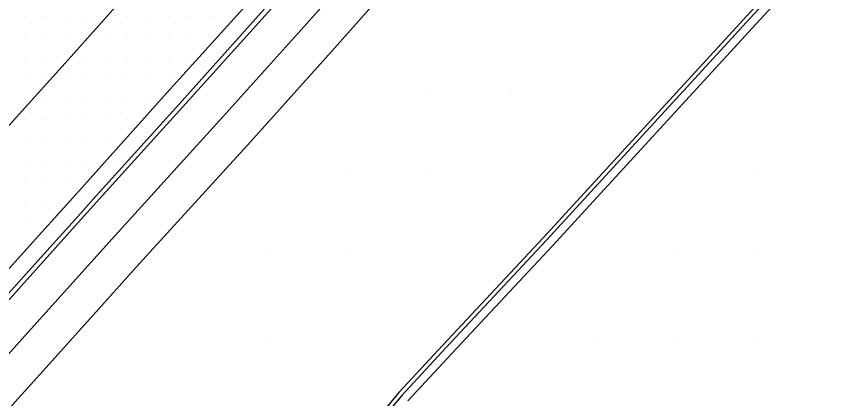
# Model space of a CAD drawing. Extents: x 1762120 to 1766775, y 709485 to 712965.
# Drawn here: x 1766355.2 to 1766454, y 710117.4 to 710163.8 of the extents above; entities that cross this region are included whole.
import ezdxf

# ---------------------------------------------------------------- set-up
doc = ezdxf.new("R2010")
doc.units = 0
for name, color, linetype in [('Exist DTM Drainline', 7, 'Continuous'), ('Exist DTM QL2 LIDAR Elevation Point', 7, 'Continuous'), ('Exist DTM Scan Elevation Point', 7, 'Continuous'), ('Exist Roads Curbs', 7, 'Continuous'), ('Exist Roads EOP', 7, 'Continuous'), ('Exist Roads EOT', 7, 'Continuous'), ('PH Exist DTM Breakline', 7, 'Continuous')]:
    doc.layers.add(name, color=color, linetype=linetype)

msp = doc.modelspace()

# ---------------------------------------------------------------- linework, layer by layer
at = {"layer": 'Exist DTM Drainline'}
for points in [[(1766362.376, 710139.17), (1766364.936, 710142.031), (1766374.994, 710153.161), (1766384.996, 710164.343), (1766395.043, 710175.483), (1766405.066, 710186.969), (1766414.73, 710198.44), (1766424.232, 710209.951), (1766433.798, 710221.506), (1766443.195, 710232.817), (1766445.673, 710235.464), (1766448.845, 710237.953), (1766451.174, 710239.188), (1766453.575, 710240.025), (1766456.027, 710240.667), (1766458.78, 710241.111), (1766461.531, 710240.963), (1766463.122, 710240.672), (1766465.614, 710240.21), (1766469.307, 710238.638), (1766471.302, 710237.307), (1766474.148, 710234.756)], [(1766329.379, 710047.203), (1766326.737, 710054.782), (1766325.421, 710061.387), (1766324.518, 710069.337), (1766324.543, 710075.892), (1766325.054, 710080.571), (1766325.797, 710084.504), (1766326.823, 710088.395), (1766328.141, 710092.241), (1766328.959, 710094.357), (1766330.596, 710098.008), (1766332.416, 710101.572), (1766334.432, 710105.043), (1766337.85, 710110.52), (1766339.145, 710112.466), (1766344.134, 710118.72), (1766348.902, 710124.17), (1766358.935, 710135.364), (1766362.376, 710139.17)]]:
    msp.add_lwpolyline(points, dxfattribs=at)
at = {"layer": 'Exist DTM QL2 LIDAR Elevation Point'}
for p, q in [((1766405.296, 710154.852), (1766405.296, 710154.852)), ((1766415.297, 710154.852), (1766415.297, 710154.852)), ((1766395.294, 710144.85), (1766395.294, 710144.85)), ((1766405.296, 710144.85), (1766405.296, 710144.85)), ((1766445.301, 710144.85), (1766445.301, 710144.85)), ((1766385.293, 710134.849), (1766385.293, 710134.849)), ((1766395.294, 710134.849), (1766395.294, 710134.849)), ((1766435.299, 710134.849), (1766435.299, 710134.849)), ((1766445.301, 710134.849), (1766445.301, 710134.849)), ((1766385.293, 710124.848), (1766385.293, 710124.848)), ((1766425.298, 710124.848), (1766425.298, 710124.848)), ((1766435.299, 710124.848), (1766435.299, 710124.848)), ((1766445.301, 710124.848), (1766445.301, 710124.848))]:
    msp.add_line(p, q, dxfattribs=at)
at = {"layer": 'Exist DTM Scan Elevation Point'}
for p, q in [((1766356.25, 710163.75), (1766356.25, 710163.75)), ((1766358.75, 710163.75), (1766358.75, 710163.75)), ((1766361.25, 710163.75), (1766361.25, 710163.75)), ((1766363.75, 710163.75), (1766363.75, 710163.75)), ((1766368.75, 710163.75), (1766368.75, 710163.75)), ((1766371.25, 710163.75), (1766371.25, 710163.75)), ((1766373.75, 710163.75), (1766373.75, 710163.75)), ((1766376.25, 710163.75), (1766376.25, 710163.75)), ((1766378.75, 710163.75), (1766378.75, 710163.75)), ((1766356.25, 710161.25), (1766356.25, 710161.25)), ((1766358.75, 710161.25), (1766358.75, 710161.25)), ((1766361.25, 710161.25), (1766361.25, 710161.25)), ((1766366.25, 710161.25), (1766366.25, 710161.25)), ((1766368.75, 710161.25), (1766368.75, 710161.25)), ((1766371.25, 710161.25), (1766371.25, 710161.25)), ((1766373.75, 710161.25), (1766373.75, 710161.25)), ((1766376.25, 710161.25), (1766376.25, 710161.25)), ((1766378.75, 710161.25), (1766378.75, 710161.25)), ((1766356.25, 710158.75), (1766356.25, 710158.75)), ((1766358.75, 710158.75), (1766358.75, 710158.75)), ((1766363.75, 710158.75), (1766363.75, 710158.75)), ((1766366.25, 710158.75), (1766366.25, 710158.75)), ((1766368.75, 710158.75), (1766368.75, 710158.75)), ((1766371.25, 710158.75), (1766371.25, 710158.75)), ((1766373.75, 710158.75), (1766373.75, 710158.75)), ((1766376.25, 710158.75), (1766376.25, 710158.75)), ((1766356.25, 710156.25), (1766356.25, 710156.25)), ((1766358.75, 710156.25), (1766358.75, 710156.25)), ((1766361.25, 710156.25), (1766361.25, 710156.25)), ((1766363.75, 710156.25), (1766363.75, 710156.25)), ((1766366.25, 710156.25), (1766366.25, 710156.25)), ((1766368.75, 710156.25), (1766368.75, 710156.25)), ((1766371.25, 710156.25), (1766371.25, 710156.25)), ((1766373.75, 710156.25), (1766373.75, 710156.25)), ((1766356.25, 710153.75), (1766356.25, 710153.75)), ((1766358.75, 710153.75), (1766358.75, 710153.75)), ((1766361.25, 710153.75), (1766361.25, 710153.75)), ((1766363.75, 710153.75), (1766363.75, 710153.75)), ((1766366.25, 710153.75), (1766366.25, 710153.75)), ((1766368.75, 710153.75), (1766368.75, 710153.75)), ((1766371.25, 710153.75), (1766371.25, 710153.75)), ((1766356.25, 710151.25), (1766356.25, 710151.25)), ((1766358.75, 710151.25), (1766358.75, 710151.25)), ((1766361.25, 710151.25), (1766361.25, 710151.25)), ((1766363.75, 710151.25), (1766363.75, 710151.25)), ((1766366.25, 710151.25), (1766366.25, 710151.25)), ((1766368.75, 710151.25), (1766368.75, 710151.25)), ((1766356.25, 710148.75), (1766356.25, 710148.75)), ((1766358.75, 710148.75), (1766358.75, 710148.75)), ((1766361.25, 710148.75), (1766361.25, 710148.75)), ((1766363.75, 710148.75), (1766363.75, 710148.75)), ((1766366.25, 710148.75), (1766366.25, 710148.75)), ((1766356.25, 710146.25), (1766356.25, 710146.25)), ((1766358.75, 710146.25), (1766358.75, 710146.25)), ((1766361.25, 710146.25), (1766361.25, 710146.25)), ((1766363.75, 710146.25), (1766363.75, 710146.25)), ((1766356.25, 710143.75), (1766356.25, 710143.75)), ((1766358.75, 710143.75), (1766358.75, 710143.75)), ((1766361.25, 710143.75), (1766361.25, 710143.75)), ((1766356.25, 710141.25), (1766356.25, 710141.25)), ((1766358.75, 710141.25), (1766358.75, 710141.25)), ((1766356.25, 710138.75), (1766356.25, 710138.75)), ((1766356.25, 710136.25), (1766356.25, 710136.25))]:
    msp.add_line(p, q, dxfattribs=at)
at = {"layer": 'Exist Roads Curbs'}
for points in [[(1766362.758, 710138.776), (1766365.34, 710141.652), (1766375.396, 710152.784), (1766385.424, 710163.941), (1766395.452, 710175.098), (1766405.49, 710186.611), (1766415.112, 710198.117), (1766424.621, 710209.614), (1766434.19, 710221.167), (1766443.605, 710232.406), (1766446.07, 710235.067), (1766449.292, 710237.506), (1766451.656, 710238.707), (1766453.64, 710239.33), (1766456.092, 710239.964), (1766458.848, 710240.387), (1766461.589, 710240.348), (1766462.942, 710240.133), (1766465.393, 710239.548), (1766469.086, 710237.976), (1766470.921, 710236.723), (1766473.717, 710234.241)], [(1766329.891, 710047.422), (1766327.299, 710055.023), (1766325.984, 710061.457), (1766325.039, 710069.402), (1766325.118, 710075.802), (1766325.61, 710080.483), (1766326.336, 710084.421), (1766327.367, 710088.312), (1766328.672, 710092.159), (1766329.486, 710094.104), (1766331.135, 710097.748), (1766333.001, 710101.29), (1766334.924, 710104.805), (1766338.264, 710110.182), (1766339.574, 710112.115), (1766344.568, 710118.366), (1766349.296, 710123.764), (1766359.325, 710134.962), (1766362.758, 710138.776)]]:
    msp.add_lwpolyline(points, dxfattribs=at)
at = {"layer": 'Exist Roads EOP'}
for points in [[(1766361.008, 710140.567), (1766363.494, 710143.37), (1766373.502, 710154.546), (1766383.581, 710165.656), (1766393.596, 710176.826), (1766403.521, 710188.243), (1766413.213, 710199.691), (1766422.752, 710211.213), (1766432.332, 710222.756), (1766441.804, 710234.191), (1766444.3, 710236.821), (1766447.389, 710239.391), (1766449.679, 710240.665), (1766453.381, 710242.122), (1766455.837, 710242.718), (1766458.599, 710243.071), (1766461.337, 710243.06), (1766463.77, 710242.636), (1766466.212, 710242.023), (1766469.906, 710240.451), (1766472.351, 710238.903), (1766475.373, 710236.205)], [(1766327.499, 710046.365), (1766324.858, 710053.944), (1766323.383, 710061.096), (1766322.483, 710069.047), (1766322.471, 710076.203), (1766323.056, 710080.871), (1766323.799, 710084.804), (1766324.824, 710088.694), (1766326.058, 710092.554), (1766327.116, 710095.232), (1766328.765, 710098.876), (1766330.611, 710102.428), (1766332.661, 710105.882), (1766336.358, 710111.726), (1766337.655, 710113.671), (1766342.653, 710119.917), (1766347.516, 710125.586), (1766357.557, 710136.772), (1766361.008, 710140.567)]]:
    msp.add_lwpolyline(points, dxfattribs=at)
at = {"layer": 'Exist Roads EOT'}
for points in [[(1766355.243, 710151.526), (1766361.901, 710158.934), (1766382.645, 710182.248), (1766388.45, 710188.91), (1766408.457, 710212.206), (1766414.198, 710218.958), (1766434.553, 710243.279), (1766439.875, 710249.612), (1766460.12, 710273.919), (1766465.426, 710280.342), (1766485.958, 710304.932), (1766491.33, 710311.36), (1766512.706, 710336.193), (1766517.189, 710341.464), (1766537.522, 710364.224), (1766543.217, 710370.535), (1766563.907, 710393.083), (1766569.751, 710399.415), (1766595.811, 710427.392)], [(1766275.635, 710062.062), (1766282.298, 710069.675), (1766302.891, 710092.689), (1766309.446, 710100.172), (1766329.613, 710122.858), (1766335.44, 710129.484), (1766355.243, 710151.526)]]:
    msp.add_lwpolyline(points, dxfattribs=at)
at = {"layer": 'PH Exist DTM Breakline'}
for points in [[(1766452.692, 710236.943), (1766449.761, 710233.287), (1766447.101, 710229.481), (1766443.891, 710225.883), (1766430.982, 710210.487), (1766413.569, 710189.524), (1766403.609, 710177.728), (1766396.883, 710170.238), (1766390.456, 710162.96), (1766380.282, 710151.619), (1766366.853, 710136.831), (1766356.987, 710125.833), (1766350.324, 710118.432)], [(1766456.203, 710234.128), (1766453.365, 710230.588), (1766450.636, 710226.684), (1766447.295, 710222.939), (1766434.437, 710207.604), (1766417.019, 710186.635), (1766407.003, 710174.772), (1766400.244, 710167.245), (1766393.818, 710159.968), (1766383.623, 710148.604), (1766370.194, 710133.816), (1766360.334, 710122.825), (1766353.668, 710115.421)], [(1766483.155, 710227.834), (1766495.871, 710216.452), (1766503.62, 710209.261), (1766505.208, 710207.264), (1766505.824, 710205.482), (1766505.836, 710203.866), (1766505.388, 710202.275), (1766504.558, 710201.061), (1766503.724, 710200.125), (1766502.751, 710199.248), (1766501.427, 710198.703), (1766499.723, 710198.528), (1766498.092, 710198.893), (1766496.39, 710199.654), (1766494.974, 710200.762), (1766486.994, 710208.189), (1766474.703, 710195.096), (1766457.925, 710177.011), (1766444.97, 710162.924), (1766420.257, 710135.955), (1766408.064, 710122.887), (1766402.735, 710117.144)], [(1766482.154, 710226.717), (1766494.861, 710215.343), (1766502.517, 710208.239), (1766503.874, 710206.532), (1766504.326, 710205.224), (1766504.335, 710204.068), (1766504.011, 710202.918), (1766503.374, 710201.987), (1766502.658, 710201.184), (1766501.939, 710200.536), (1766501.057, 710200.173), (1766499.813, 710200.045), (1766498.566, 710200.324), (1766497.17, 710200.949), (1766495.949, 710201.904), (1766486.922, 710210.304), (1766473.606, 710196.119), (1766456.823, 710178.029), (1766443.865, 710163.939), (1766419.156, 710136.974), (1766406.966, 710123.909), (1766401.609, 710118.136), (1766398.497, 710114.409)], [(1766482.488, 710227.089), (1766495.198, 710215.713), (1766502.885, 710208.58), (1766504.319, 710206.776), (1766504.825, 710205.31), (1766504.835, 710204), (1766504.47, 710202.704), (1766503.769, 710201.679), (1766503.014, 710200.831), (1766502.21, 710200.106), (1766501.181, 710199.683), (1766499.783, 710199.54), (1766498.408, 710199.847), (1766496.91, 710200.517), (1766495.624, 710201.523), (1766486.946, 710209.599), (1766473.972, 710195.778), (1766457.19, 710177.69), (1766444.234, 710163.601), (1766419.523, 710136.634), (1766407.332, 710123.568), (1766401.984, 710117.805), (1766398.894, 710114.105)]]:
    msp.add_lwpolyline(points, dxfattribs=at)

doc.saveas('drawing.dxf')
